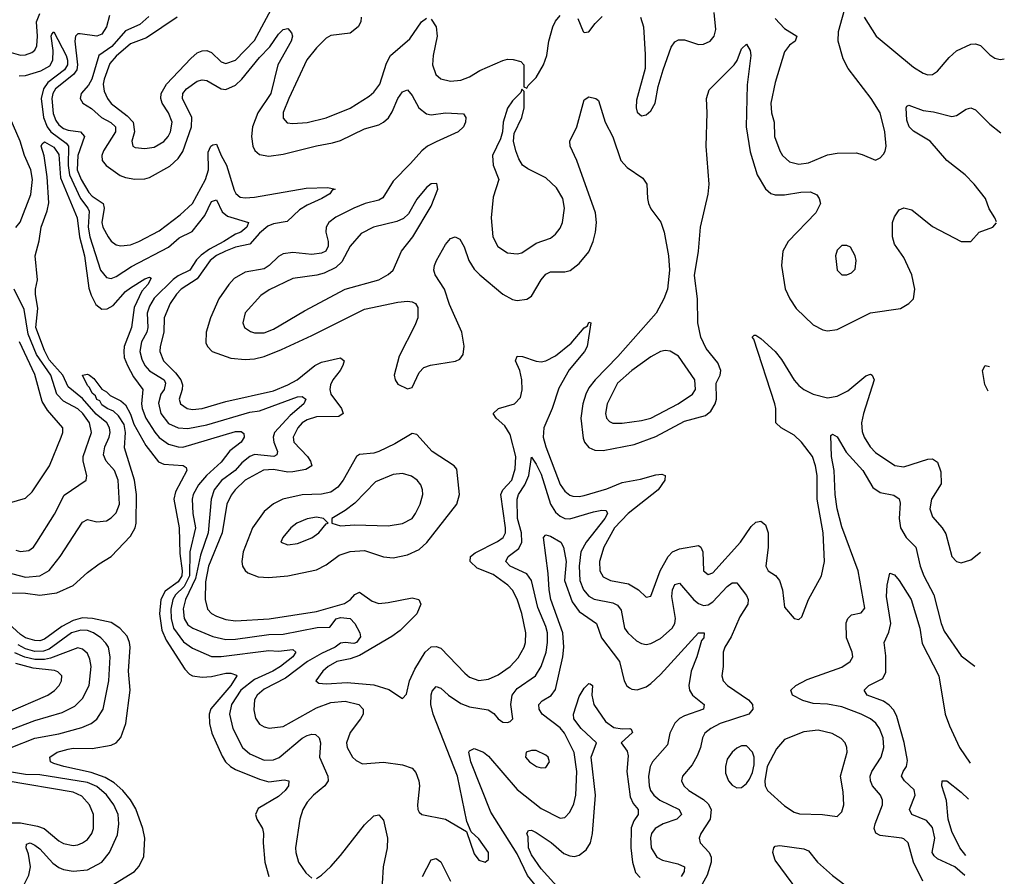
# Model space of a CAD drawing. Header units: inches. Extents: x 1843162 to 1959474, y 907081 to 1016326.
# Tile 665 of 684: x 1954466 to 1958590, y 992070 to 995660. Entities that reach past the tile are written whole.
import ezdxf

# ---------------------------------------------------------------- set-up
doc = ezdxf.new("R2010")
doc.units = ezdxf.units.IN
doc.header["$MEASUREMENT"] = 0
doc.layers.add('B9959', color=7, linetype='Continuous')

msp = doc.modelspace()

# ---------------------------------------------------------------- linework, layer by layer
at = {"layer": 'B9959', "color": 5}
for points, elevation in [([(1955126.5, 995670), (1954996.8, 995583.2), (1954930, 995557.8), (1954870, 995507), (1954844, 995476), (1954820.4, 995410), (1954816.5, 995390), (1954820.5, 995360.5), (1954834, 995330), (1954849.1, 995309.1), (1954916.4, 995256.4), (1954941.6, 995230), (1954947.2, 995190), (1954935.8, 995150), (1954939.5, 995130), (1954950, 995123.6), (1954990, 995119.3), (1955030, 995125.1), (1955070, 995149.4), (1955088.3, 995170), (1955097.7, 995190), (1955105.2, 995230), (1955090, 995269.7), (1955063.2, 995310), (1955057.3, 995330), (1955058.7, 995350), (1955081.8, 995390), (1955182.9, 995497.1), (1955210, 995520.1), (1955230, 995529.5), (1955250, 995530.8), (1955270, 995521.8), (1955310, 995482.7), (1955330, 995476.6), (1955370, 995489.5), (1955450, 995572.6), (1955550, 995760.8)], 540), ([(1957630, 995664.9), (1957670, 995623.2), (1957721.3, 995590), (1957713.7, 995570), (1957690, 995552.4), (1957670, 995525.1), (1957630, 995397), (1957612.6, 995310), (1957615.2, 995270), (1957626.2, 995230), (1957627.8, 995170), (1957649.4, 995110), (1957661.2, 995090), (1957690, 995064.7), (1957730, 995054.8), (1957770, 995060.2), (1957850, 995093), (1957890, 995100.9), (1957970, 995102), (1957995.4, 995095.4), (1958050, 995070.4), (1958070, 995080.5), (1958084.4, 995095.6), (1958091.8, 995108.2), (1958095.6, 995130), (1958089.8, 995190), (1958070, 995269.4), (1958032.3, 995330), (1957935.5, 995455.5), (1957915.1, 995495.1), (1957894.5, 995570), (1957896.3, 995610), (1957929.8, 995730)], 540), ([(1954430, 995522.4), (1954470, 995511.5), (1954490, 995512.5), (1954517.5, 995522.5), (1954530, 995531.8), (1954538.8, 995550), (1954541.4, 995590), (1954537, 995650), (1954550, 995685.8)], 480), ([(1954842.5, 995677.5), (1954829.8, 995630), (1954810, 995598.8), (1954790, 995591.2), (1954719, 995601), (1954710, 995599.7), (1954700.1, 995590), (1954697, 995570), (1954709.1, 995470), (1954705.9, 995450), (1954692.2, 995430), (1954616.2, 995370), (1954605.2, 995350), (1954601.1, 995330), (1954607, 995267), (1954617.6, 995237.6), (1954630, 995219.7), (1954650, 995203.3), (1954670, 995196.4), (1954720.9, 995190), (1954737.4, 995170), (1954710, 995090), (1954707.5, 995030), (1954723.2, 994990), (1954755.9, 994935.9), (1954770, 994920.5), (1954815.5, 994890), (1954819.6, 994870), (1954809.7, 994809.7), (1954814.7, 994790), (1954836.2, 994750), (1954850, 994731), (1954870, 994716.8), (1954890, 994712.2), (1954930, 994716.6), (1954965.1, 994730), (1955050, 994775.3), (1955138.4, 994841.6), (1955190, 994890.1), (1955245.2, 994990), (1955257.6, 995030), (1955255.5, 995104.5), (1955267.2, 995130), (1955275.4, 995135.4), (1955290, 995137.7), (1955309.6, 995090), (1955332.5, 995050), (1955364.7, 994944.7), (1955372, 994932), (1955390, 994916.6), (1955410, 994913), (1955450, 994915.6), (1955665.7, 994954.3), (1955756.4, 994956.4), (1955788, 994950), (1955774.8, 994945.2), (1955765.4, 994930), (1955731.3, 994910), (1955670, 994882.7), (1955637.6, 994862.4), (1955586.3, 994813.7), (1955530, 994804.5), (1955506.2, 994793.8), (1955470, 994764.6), (1955430, 994718.6), (1955370, 994706.4), (1955328.6, 994690), (1955290, 994671.7), (1955263.7, 994650), (1955210, 994573.6), (1955143.1, 994530), (1955123.1, 994510), (1955096.2, 994470), (1955071.4, 994410), (1955070.4, 994350), (1955054.1, 994290), (1955053.2, 994270), (1955069.2, 994230), (1955119.5, 994179.5), (1955141.2, 994150), (1955147.7, 994130), (1955147.2, 994110), (1955134.6, 994070), (1955140.2, 994050), (1955167.6, 994030), (1955190, 994025.6), (1955230, 994030.5), (1955330, 994059.5), (1955530, 994105.1), (1955590, 994129.1), (1955628.7, 994150), (1955702.9, 994210), (1955730, 994224.4), (1955810, 994242.6), (1955824.7, 994230), (1955819.8, 994210), (1955808.3, 994190), (1955777.5, 994150), (1955768, 994130), (1955765.1, 994110), (1955770.1, 994090), (1955813.6, 994030), (1955821.8, 994010), (1955803.4, 993996.6), (1955710, 993995.2), (1955670, 993983.6), (1955649.1, 993970), (1955630.6, 993950), (1955611.8, 993910), (1955615.1, 993890), (1955672.2, 993830), (1955684.7, 993810), (1955689.4, 993790), (1955664.6, 993775.4), (1955610, 993765.1), (1955590, 993764.4), (1955530, 993774.9), (1955487.9, 993772.1), (1955410, 993729.5), (1955369.2, 993690), (1955352.3, 993667.7), (1955334.3, 993630), (1955314.8, 993510), (1955256.8, 993370), (1955243.9, 993303.9), (1955242.6, 993230), (1955253.3, 993190), (1955270, 993171.2), (1955290, 993160.3), (1955330, 993146.5), (1955370, 993140.7), (1955510.8, 993149.2), (1955710, 993180.1), (1955827.1, 993212.9), (1955851.7, 993230), (1955870, 993251.8), (1955890, 993260.9), (1955942.9, 993222.9), (1955970, 993214.1), (1956010, 993217.1), (1956110, 993237), (1956137.8, 993230), (1956145.8, 993210), (1956129.4, 993170), (1956060, 993100), (1956025, 993075), (1955890, 992996.2), (1955850, 992980.9), (1955794.3, 992970), (1955758, 992950), (1955735.4, 992930), (1955707, 992890), (1955719.5, 992879.5), (1955750, 992876.6), (1955837.4, 992882.7), (1955950, 992873.2), (1956012.5, 992852.5), (1956070, 992815.5), (1956085.9, 992834.1), (1956099.6, 992890), (1956121.3, 992938.7), (1956165.2, 993010), (1956190, 993031.3), (1956210, 993033.8), (1956230, 993026.4), (1956330, 992920.9), (1956350, 992904.8), (1956390, 992890.8), (1956430, 992896.6), (1956470, 992915), (1956521, 992950), (1956554.3, 992985.7), (1956578.6, 993030), (1956584.5, 993050), (1956586.7, 993090), (1956570, 993171.5), (1956550, 993232), (1956530, 993268.8), (1956510.9, 993290.9), (1956450, 993334.5), (1956382, 993362), (1956353.2, 993390), (1956354.9, 993410), (1956373.6, 993426.4), (1956467.2, 993472.8), (1956491.5, 993490), (1956500.4, 993510), (1956500.7, 993530), (1956481.1, 993670), (1956490.4, 993690), (1956527.3, 993730), (1956542.1, 993777.9), (1956544.5, 993830), (1956521.1, 993921.1), (1956498, 993958), (1956462.4, 993990), (1956448.7, 994010), (1956471.3, 994030), (1956538.2, 994050), (1956564.1, 994075.9), (1956570.7, 994109.3), (1956569.1, 994150), (1956561.7, 994190), (1956543.2, 994230), (1956549.4, 994250), (1956571.8, 994248.2), (1956630, 994228.7), (1956650, 994225.7), (1956670.5, 994229.5), (1956710, 994251.1), (1956776.1, 994303.9), (1956830, 994368.4), (1956843.8, 994376.2), (1956850, 994392.7), (1956858.8, 994390), (1956843.7, 994290), (1956832.1, 994270), (1956767.6, 994192.4), (1956724.6, 994115.4), (1956696.7, 994030), (1956661.2, 993950), (1956658.8, 993910), (1956669.7, 993870), (1956730, 993711.8), (1956750, 993684.1), (1956770, 993667.9), (1956783.5, 993663.5), (1956810, 993661.8), (1956830, 993665.9), (1956926.1, 993693.9), (1956990, 993720.8), (1957065.9, 993734.1), (1957130, 993753.1), (1957155.9, 993755.9), (1957170.1, 993750.1), (1957168.3, 993730), (1957140.7, 993690), (1957014.3, 993590), (1956958.2, 993530), (1956912.2, 993450), (1956894.7, 993390), (1956895.8, 993350), (1956910, 993325), (1956940.4, 993310), (1957016.2, 993296.2), (1957058.4, 993270), (1957090, 993240.3), (1957110, 993243.8), (1957148.2, 993350), (1957181.8, 993410), (1957200.5, 993430), (1957230, 993443), (1957310, 993456.3), (1957318.5, 993450), (1957327.8, 993430), (1957330.3, 993350), (1957350, 993335.5), (1957370, 993341.7), (1957484.9, 993470), (1957530, 993535.6), (1957550, 993554.2), (1957570, 993558), (1957590, 993543.7), (1957600.8, 993510), (1957601.3, 993450), (1957591.8, 993370), (1957601.8, 993350), (1957631.4, 993331.4), (1957648.4, 993310), (1957661.2, 993270), (1957670, 993198), (1957710, 993151), (1957730, 993146), (1957742, 993158), (1957769.6, 993230), (1957825.1, 993330), (1957836.5, 993390), (1957831.4, 993510), (1957806.9, 993650), (1957806, 993750), (1957799.9, 993790), (1957786.4, 993830), (1957740.7, 993890), (1957710, 993919.4), (1957656.1, 993950), (1957633.7, 993970), (1957633.8, 994030), (1957629.1, 994050), (1957540.8, 994320.8), (1957534.5, 994330), (1957542.2, 994337.7), (1957550, 994337.3), (1957570, 994323.8), (1957630, 994268.8), (1957656.3, 994236.3), (1957709.8, 994149.8), (1957730, 994126.3), (1957750, 994109.5), (1957790, 994091.1), (1957850, 994075.4), (1957890, 994081.5), (1957935, 994105), (1958010, 994166.7), (1958030, 994173.8), (1958036.4, 994170), (1958044.7, 994150), (1958000.8, 994010), (1957992.6, 993970), (1957994.8, 993934.8), (1958003.3, 993910), (1958028.3, 993870), (1958050, 993846.7), (1958131.6, 993791.6), (1958170, 993786.2), (1958270, 993818.5), (1958290, 993818.9), (1958310, 993805.7), (1958324.5, 993764.5), (1958325, 993715), (1958285.7, 993650), (1958278, 993610), (1958290, 993577), (1958330.2, 993530), (1958345.4, 993505.4), (1958370, 993410.6), (1958390, 993389), (1958410, 993384), (1958450, 993396.5), (1958489.9, 993428.1)], 480), ([(1955006.8, 995673.2), (1954970, 995639.8), (1954910, 995613.3), (1954852.2, 995547.8), (1954797.7, 995510), (1954768, 995410), (1954754.3, 995385.7), (1954723.5, 995350), (1954719.4, 995330), (1954731.4, 995310), (1954766.9, 995286.9), (1954808.7, 995250), (1954848.4, 995228.4), (1954866.9, 995210), (1954866.9, 995190), (1954817.2, 995110), (1954810.8, 995090), (1954811.5, 995070), (1954828.5, 995048.5), (1954887.2, 995007.2), (1954910, 994998.2), (1954948.5, 994991.5), (1954990, 994992.5), (1955010, 994998.2), (1955094.7, 995045.3), (1955130, 995078.1), (1955150, 995107.2), (1955186.4, 995210), (1955187.6, 995250), (1955147.8, 995330), (1955149.4, 995350), (1955165.2, 995370), (1955210, 995401.9), (1955230, 995407.3), (1955250, 995404.6), (1955310, 995369.2), (1955330, 995367.7), (1955370, 995385.7), (1955396.8, 995410), (1955470, 995501.2), (1955514.3, 995545.7), (1955550, 995598.9), (1955570, 995618.6), (1955590, 995622.8), (1955604.8, 995604.8), (1955608.3, 995590), (1955603.7, 995570), (1955547.8, 995470), (1955518.2, 995350), (1955464.2, 995270), (1955441.1, 995210), (1955436.8, 995170), (1955442.3, 995130), (1955451.4, 995111.4), (1955470, 995095), (1955510, 995088), (1955570, 995096.1), (1955710, 995131), (1955776.9, 995143.1), (1955810, 995153.3), (1955910, 995202.5), (1955970, 995219.3), (1955990.3, 995229.7), (1956011.3, 995248.7), (1956026.7, 995273.3), (1956050, 995329.2), (1956070, 995357.1), (1956090, 995366.2), (1956110, 995342.3), (1956137.5, 995290), (1956170, 995264.6), (1956190, 995261.4), (1956250, 995269.6), (1956325.4, 995265.4), (1956334.7, 995250), (1956333.6, 995230), (1956324.6, 995210), (1956302.2, 995190), (1956210, 995148.5), (1956174.8, 995130), (1956150, 995110.3), (1956103.6, 995056.4), (1956030, 994983), (1955987.1, 994912.9), (1955970, 994903.2), (1955913.6, 994890), (1955866.4, 994870), (1955790, 994832.4), (1955761.6, 994810), (1955750.1, 994789.9), (1955748.8, 994770), (1955758.7, 994730), (1955758.8, 994710), (1955748.1, 994690), (1955730, 994681.2), (1955690, 994675.1), (1955610, 994683.9), (1955570, 994678.7), (1955550, 994667.8), (1955510.9, 994629.1), (1955490, 994615.9), (1955410, 994601.5), (1955364.9, 994575.1), (1955341.9, 994550), (1955300.4, 994490), (1955265.8, 994410), (1955247.9, 994350), (1955246.2, 994306.2), (1955252.6, 994290), (1955272.9, 994270), (1955350, 994241), (1955410, 994236.3), (1955450, 994239.1), (1955490, 994248.2), (1955562.6, 994277.4), (1955690, 994336), (1955910, 994447.2), (1956050, 994476.2), (1956090, 994480.3), (1956110, 994477.6), (1956123.6, 994470), (1956133.3, 994453.3), (1956133.3, 994410), (1956121.9, 994378.1), (1956055.4, 994250), (1956034.6, 994170), (1956038.7, 994150), (1956050, 994133), (1956090, 994113), (1956110, 994118.8), (1956138.8, 994181.2), (1956158.4, 994201.6), (1956187.4, 994212.6), (1956291.8, 994228.2), (1956310, 994236.9), (1956323.3, 994256.7), (1956328.2, 994291.8), (1956318.1, 994350), (1956266.4, 994466.4), (1956245.4, 994530), (1956206.3, 994590), (1956200.6, 994610), (1956203.2, 994630), (1956212.5, 994650), (1956250, 994718), (1956270, 994742.4), (1956290, 994750.3), (1956310, 994740.3), (1956327.4, 994707.4), (1956346.9, 994650), (1956370, 994614.2), (1956392.9, 994590), (1956490, 994510.2), (1956530, 994486.7), (1956550, 994483.5), (1956590, 994488), (1956610, 994501.5), (1956649.9, 994570.1), (1956670, 994593.7), (1956690, 994602.6), (1956750, 994602.8), (1956771.4, 994608.6), (1956810, 994638), (1956850, 994687.3), (1956868.3, 994730), (1956878.2, 994770), (1956882.3, 994810), (1956878, 994850), (1956799.9, 995070), (1956771.4, 995130), (1956770.7, 995150), (1956799.8, 995210), (1956830, 995324), (1956850, 995335.8), (1956878.8, 995330), (1956890, 995320.7), (1956918.5, 995230), (1956950, 995168.9), (1956984.3, 995070), (1957010, 995040.6), (1957076.1, 994996.1), (1957093.2, 994970), (1957095.2, 994910), (1957100.2, 994890), (1957110, 994867.4), (1957151.6, 994811.6), (1957165.2, 994770), (1957184.2, 994670), (1957187.3, 994610), (1957179.7, 994530), (1957164.7, 994490), (1957132.1, 994430), (1956971.7, 994248.3), (1956876.3, 994150), (1956850, 994116.5), (1956837.4, 994090), (1956825.5, 994050), (1956817, 993990), (1956825.7, 993905.7), (1956831.5, 993890), (1956850, 993867.2), (1956875.7, 993855.7), (1956910, 993854.9), (1957040.1, 993879.9), (1957130, 993913), (1957250, 993976.8), (1957338.3, 994001.8), (1957361.1, 994018.9), (1957379.1, 994050), (1957384.1, 994070), (1957383.4, 994136.6), (1957400.5, 994170), (1957402.6, 994190), (1957390, 994222.4), (1957341.4, 994281.4), (1957318.5, 994330), (1957306.8, 994390), (1957305.4, 994490), (1957292.8, 994587.2), (1957308.9, 994690), (1957317.5, 994790), (1957350, 994928), (1957354.6, 994970), (1957341.2, 995130), (1957346.2, 995270), (1957343.4, 995330), (1957354.4, 995365.6), (1957458.2, 995470), (1957471.1, 995488.9), (1957490, 995537), (1957510, 995557.3), (1957525.7, 995530), (1957528, 995510), (1957513.3, 995386.8), (1957509.5, 995210), (1957526.1, 995106.1), (1957555.4, 995010), (1957590, 994950.2), (1957611.7, 994931.7), (1957630, 994926), (1957670, 994925.5), (1957737.3, 994937.3), (1957778.1, 994938.1), (1957805.1, 994925.1), (1957815.3, 994910), (1957820.2, 994890), (1957800.5, 994850), (1957685.1, 994730), (1957663, 994690), (1957657.5, 994630), (1957672.4, 994532.4), (1957691.7, 994490), (1957718.5, 994450), (1957790, 994381.1), (1957830, 994359.7), (1957850, 994356), (1957890, 994360.9), (1958030, 994431.8), (1958155.1, 994450), (1958189.6, 994470), (1958209.6, 994490), (1958215.8, 994530), (1958202.7, 994590), (1958170, 994663.1), (1958130, 994718.9), (1958121.2, 994750), (1958122.5, 994810), (1958130, 994833.7), (1958150, 994863.2), (1958170, 994871.1), (1958202.3, 994862.3), (1958290, 994793), (1958410, 994730.4), (1958450, 994730.7), (1958484.5, 994770), (1958542.7, 994790), (1958556.9, 994808.5)], 520), ([(1955897, 995670), (1955895.3, 995650), (1955883.9, 995630), (1955850, 995602.8), (1955770, 995592.7), (1955750, 995582.7), (1955710, 995542), (1955669, 995491), (1955593.4, 995330), (1955570.3, 995270.3), (1955570, 995247.3), (1955587, 995227), (1955610, 995224.3), (1955670, 995229.5), (1955750, 995248.3), (1955850, 995289.5), (1955930, 995338.6), (1955950, 995356.2), (1955974, 995390), (1956003.2, 995476.8), (1956019.5, 995510), (1956100.3, 995579.7), (1956149, 995651), (1956170, 995665.4)], 540), ([(1956190, 995661.8), (1956210.8, 995630), (1956214.8, 995590), (1956198.3, 995510), (1956195.9, 995470), (1956209.2, 995430), (1956230, 995411.4), (1956270, 995402.3), (1956313.3, 995406.7), (1956350, 995419.8), (1956393.2, 995446.8), (1956490, 995488), (1956510, 995493.7), (1956533, 995493), (1956564.9, 995484.9), (1956578, 995470), (1956578, 995378), (1956590, 995372), (1956596, 995384), (1956630, 995417.3), (1956660.4, 995470), (1956674.4, 995510), (1956682.9, 995570), (1956698.9, 995630), (1956710, 995653.4), (1956730, 995676.9)], 540), ([(1956804.4, 995664.4), (1956826.4, 995610), (1956830, 995606), (1956850, 995608.2), (1956875.9, 995644.1), (1956906.4, 995673.6)], 540), ([(1957066, 995670), (1957078.5, 995630), (1957086.4, 995513.6), (1957085.4, 995454.6), (1957050, 995322), (1957047.6, 995290), (1957052.7, 995272.7), (1957070, 995257.3), (1957090, 995260.7), (1957110, 995277.3), (1957127.3, 995310), (1957140.8, 995379.2), (1957160.9, 995450), (1957195.3, 995544.7), (1957210, 995566.8), (1957225.4, 995574.6), (1957250, 995575.8), (1957310, 995555), (1957330, 995556.5), (1957358.3, 995570), (1957375.5, 995590), (1957381.8, 995618.2), (1957375, 995690)], 540), ([(1958002.8, 995670), (1958053.8, 995590), (1958210, 995461.1), (1958250, 995435.2), (1958270, 995428.2), (1958290, 995430.3), (1958310, 995443.6), (1958358.8, 995501.2), (1958390, 995529.1), (1958450, 995556.5), (1958470, 995558.3), (1958490, 995552), (1958530, 995512.2), (1958550, 995498.4), (1958572.4, 995492.4), (1958590.1, 995494.9)], 540), ([(1954464.6, 995424.6), (1954490, 995425.4), (1954554.9, 995445.1), (1954593.2, 995466.8), (1954605.1, 995490), (1954605.9, 995530), (1954598.2, 995590), (1954600.5, 995599.5), (1954610, 995608.7), (1954660.3, 995510), (1954667.1, 995490), (1954665.9, 995470), (1954653.5, 995450), (1954583.9, 995396.1), (1954565.4, 995370), (1954556.6, 995330), (1954565.6, 995250), (1954580.7, 995210), (1954596.8, 995190), (1954661.6, 995141.6), (1954670.3, 995130.3), (1954669.2, 995049.2), (1954674.3, 995010), (1954720.7, 994910), (1954752.1, 994870), (1954757, 994857), (1954753.4, 994790), (1954760.4, 994750), (1954805.1, 994610), (1954830, 994579.7), (1954850, 994575.3), (1954870, 994583.1), (1954934.7, 994625.3), (1955090, 994705.8), (1955134.1, 994745.9), (1955188.1, 994771.9), (1955241.5, 994838.5), (1955270, 994897.7), (1955290, 994904.2), (1955314.2, 994854.2), (1955336.9, 994836.9), (1955424.9, 994810), (1955418.2, 994790), (1955393, 994770), (1955370, 994761.3), (1955321.9, 994730), (1955261.3, 994698.7), (1955226.5, 994673.5), (1955207.3, 994652.7), (1955179.5, 994610), (1955130, 994586.4), (1955108.9, 994571.1), (1955030, 994493.1), (1955010, 994459.1), (1954999.7, 994430), (1955002.4, 994370), (1954999, 994350), (1954976.5, 994310), (1954970.1, 994270), (1954977.8, 994237.8), (1954990.6, 994210), (1955010, 994188.5), (1955071.4, 994150), (1955076.3, 994136.3), (1955071.9, 994110), (1955058, 994090), (1955047, 994053), (1955057, 994010), (1955090, 993967.6), (1955129.4, 993949.4), (1955170, 993947), (1955250, 993962.3), (1955430, 994015.2), (1955470, 994020.7), (1955630, 994079.4), (1955650, 994081), (1955664.7, 994070), (1955655.9, 994050), (1955599.2, 994000.8), (1955534.1, 993930), (1955527.3, 993910), (1955530.1, 993890), (1955546.6, 993850), (1955543.6, 993836.4), (1955531, 993829), (1955450, 993837.5), (1955430, 993829.9), (1955397.3, 993802.7), (1955369.1, 993770), (1955311.3, 993728.7), (1955280.9, 993690), (1955267.9, 993650), (1955255.4, 993510), (1955223.8, 993416.2), (1955202.4, 993317.6), (1955161.1, 993230), (1955151.3, 993191.3), (1955154.8, 993150), (1955170, 993124.2), (1955191.7, 993110), (1955274.9, 993074.9), (1955330, 993062.9), (1955370, 993063.4), (1955510, 993084.1), (1955570, 993085.2), (1955712.9, 993112.9), (1955765.8, 993114.2), (1955791.3, 993148.7), (1955810, 993155.1), (1955850.1, 993150.1), (1955869.3, 993130), (1955891, 993090), (1955893.3, 993073.3), (1955877.5, 993050), (1955866, 993046), (1955830, 993049.9), (1955810, 993047.3), (1955787.4, 993030), (1955730, 993003.9), (1955671.1, 992970), (1955578.9, 992901.1), (1955490, 992854.9), (1955460.4, 992830), (1955449.6, 992810), (1955447.5, 992767.5), (1955453.5, 992733.5), (1955470, 992708.3), (1955490, 992696.5), (1955511.6, 992691.6), (1955570, 992697.9), (1955710, 992776), (1955770, 992799), (1955830, 992804), (1955886.5, 992790), (1955904.2, 992770), (1955904.3, 992750), (1955893.9, 992730), (1955850, 992673.3), (1955835.5, 992630), (1955837.5, 992610), (1955860.3, 992570), (1955875, 992555), (1955902.2, 992542.2), (1955990, 992548), (1956070, 992537.1), (1956110, 992522.8), (1956125.1, 992505.1), (1956138.5, 992470), (1956140.9, 992450), (1956133, 992370), (1956134.3, 992350), (1956139.6, 992339.6), (1956150, 992329.1), (1956250.2, 992310.2), (1956337.5, 992257.5), (1956370, 992164.9), (1956390, 992138.4), (1956415.3, 992130), (1956430, 992141), (1956429.6, 992170), (1956390, 992227), (1956357, 992257), (1956339.7, 992299.7), (1956299.9, 992490), (1956198.7, 992750), (1956188.8, 992790), (1956189, 992831), (1956193.8, 992846.2), (1956210, 992865.7), (1956230, 992858.3), (1956261.8, 992830), (1956314.2, 992794.2), (1956350, 992780.1), (1956428, 992768), (1956452.1, 992752.1), (1956470, 992730.3), (1956490, 992716.4), (1956510, 992715.5), (1956520.9, 992719.1), (1956531.6, 992730), (1956522.9, 992790), (1956528.6, 992830), (1956550, 992856.6), (1956626.4, 992910), (1956650.3, 992949.7), (1956671.1, 993010), (1956677, 993050), (1956676.6, 993090), (1956670, 993116.5), (1956636, 993196), (1956610.3, 993310), (1956590, 993338.2), (1956521.2, 993370), (1956502.6, 993390), (1956512.3, 993410), (1956556.2, 993443.8), (1956569.2, 993470), (1956568.3, 993510), (1956551.2, 993570), (1956549.3, 993650), (1956555.8, 993670), (1956581.6, 993710), (1956599, 993750), (1956610, 993826), (1956630, 993797), (1956650, 993755.8), (1956689.2, 993629.2), (1956710, 993596.3), (1956730, 993578.8), (1956750, 993569.6), (1956770, 993568.1), (1956870, 993598.2), (1956904.3, 993604.3), (1956922.8, 993602.8), (1956928.2, 993590), (1956916.5, 993570), (1956839.2, 993470), (1956817.1, 993430), (1956809.2, 993369.2), (1956812.2, 993310), (1956827.3, 993270), (1956850, 993244.6), (1956872.1, 993232.1), (1956950, 993216.3), (1956970, 993207), (1956985.3, 993185.3), (1956999.2, 993110), (1957013.5, 993090), (1957050, 993056.8), (1957070, 993045.8), (1957090, 993042), (1957110, 993045.8), (1957150, 993067.4), (1957198.5, 993110), (1957209.9, 993130), (1957212.7, 993150), (1957197.2, 993242.8), (1957200.9, 993270), (1957210, 993293.4), (1957230, 993298.6), (1957289.2, 993229.2), (1957310, 993213.4), (1957330, 993205.4), (1957350, 993207.5), (1957370, 993220.4), (1957430, 993284.8), (1957450, 993300.2), (1957470, 993300.3), (1957474.6, 993294.6), (1957510, 993246.4), (1957517.5, 993230), (1957515.5, 993210), (1957482.1, 993157.9), (1957446.4, 993073.6), (1957419.4, 993030), (1957413.1, 993010), (1957412.4, 992950), (1957406.7, 992910), (1957413.2, 992890), (1957431.3, 992870), (1957518.6, 992810), (1957535.2, 992790), (1957537.2, 992770), (1957520.3, 992750), (1957400.2, 992710), (1957361.2, 992690), (1957336.2, 992670), (1957325.6, 992650), (1957318.2, 992610), (1957304.3, 992575.7), (1957282.4, 992537.6), (1957242.8, 992490), (1957238.8, 992470), (1957248.4, 992450), (1957269.3, 992430), (1957330, 992392.1), (1957350, 992374.3), (1957362.8, 992350), (1957358.2, 992310), (1957319.7, 992250), (1957312.2, 992230), (1957316.5, 992210), (1957353.8, 992170), (1957362.1, 992150), (1957362.6, 992130), (1957345.1, 992074.9), (1957298.2, 991990)], 460), ([(1958557.1, 994812.7), (1958551, 994830), (1958527.4, 994867.4), (1958511.3, 994910), (1958464.5, 994970), (1958426.7, 995010), (1958349.2, 995069.2), (1958280.2, 995150), (1958210, 995192.9), (1958191.5, 995210), (1958181.8, 995238.2), (1958179.2, 995290), (1958182.5, 995297.5), (1958190, 995301.5), (1958250, 995278.7), (1958293.6, 995273.6), (1958370, 995254.6), (1958390, 995258.4), (1958430, 995285.2), (1958450, 995290.3), (1958470, 995282), (1958530, 995222.4), (1958575.2, 995186)], 520), ([(1954450, 994789.5), (1954468.1, 994811.9), (1954512.6, 994927.4), (1954519.4, 994990), (1954512.9, 995030), (1954486.1, 995090), (1954468.5, 995150), (1954426.9, 995246.9)], 460), ([(1954390.4, 993350.4), (1954490, 993323.8), (1954550, 993329.6), (1954590, 993352.3), (1954635.2, 993410), (1954730, 993554), (1954750, 993565.4), (1954790, 993555), (1954830, 993560.1), (1954850, 993572.6), (1954870, 993593.2), (1954884.3, 993630), (1954878.5, 993730), (1954863.1, 993770), (1954828.5, 993810), (1954817, 993837), (1954822.6, 993870), (1954840.5, 993910), (1954844.8, 993930), (1954842.2, 993950), (1954831.3, 993970), (1954786.8, 994006.9), (1954730, 994071.8), (1954670, 994121.7), (1954646.7, 994170), (1954590, 994234.2), (1954570, 994273.7), (1954533.7, 994370), (1954542.2, 994450), (1954533.2, 994510), (1954532.4, 994530), (1954540.4, 994570), (1954530.8, 994670), (1954547.6, 994732.4), (1954556.9, 994790), (1954581.4, 994858.6), (1954587.7, 994892.3), (1954581.1, 995001.1), (1954568.9, 995088.9), (1954556.8, 995130), (1954560.2, 995139.8), (1954570, 995147.6), (1954610, 995125), (1954630, 995094.3), (1954637.1, 994997.1), (1954706.7, 994830), (1954716.7, 994750), (1954738, 994670), (1954755.3, 994535.3), (1954765.1, 994505.1), (1954785.8, 994465.8), (1954810, 994447.1), (1954832.6, 994447.4), (1954857.6, 994462.4), (1954910, 994520.4), (1954930, 994535.7), (1954990, 994574.4), (1955010, 994581.1), (1955017, 994577), (1955003, 994550), (1954977.9, 994522.1), (1954946.4, 994453.6), (1954935.2, 994370), (1954904.5, 994290), (1954901.9, 994270), (1954904.5, 994244.5), (1954917.4, 994210), (1954943.2, 994163.2), (1954982.3, 994110), (1954975.9, 994050), (1954979.6, 994030), (1954994.6, 993990), (1955031.9, 993931.9), (1955050, 993908.3), (1955090, 993880.7), (1955129.4, 993869.4), (1955148.9, 993868.9), (1955370, 993933.6), (1955394.3, 993934.3), (1955405.4, 993925.5), (1955406.5, 993910), (1955393.7, 993890), (1955346.3, 993853.7), (1955310, 993805.1), (1955249, 993750), (1955215.8, 993710), (1955192.9, 993670), (1955189.3, 993650), (1955192.1, 993590), (1955202.2, 993530), (1955178.5, 993430), (1955177.4, 993330), (1955155.2, 993284.8), (1955118.6, 993250), (1955107.7, 993230), (1955099.5, 993190), (1955100.7, 993150), (1955111.1, 993110), (1955152.5, 993052.5), (1955190, 993026.7), (1955270, 992991.4), (1955310, 992990.8), (1955510, 993016.5), (1955550, 993013.5), (1955610, 993020.5), (1955623.5, 993010), (1955610.6, 992990), (1955558.8, 992950), (1955526.2, 992930), (1955450, 992894.5), (1955392.4, 992850), (1955354.1, 992790), (1955344.6, 992750), (1955358.9, 992690), (1955399.8, 992610), (1955430, 992583.4), (1955490, 992557.4), (1955530, 992558.5), (1955552.4, 992567.6), (1955650, 992649.2), (1955670, 992661), (1955690, 992666.6), (1955704.6, 992664.6), (1955720.4, 992650), (1955725.5, 992630), (1955722.4, 992570), (1955757, 992490), (1955757.8, 992470), (1955744.7, 992450), (1955696.2, 992410), (1955670, 992381.7), (1955652.7, 992350), (1955639, 992310), (1955620.9, 992190), (1955622.2, 992170), (1955634.7, 992130), (1955665.3, 992085.3), (1955690, 992062)], 440), ([(1954450, 993436.8), (1954470, 993431.3), (1954504, 993436), (1954523.5, 993450), (1954538.5, 993470), (1954612.7, 993587.3), (1954652.7, 993667.3), (1954745.1, 993730), (1954747.2, 993750), (1954732.8, 993810), (1954732.1, 993830), (1954767.7, 993930), (1954759, 993970), (1954730.6, 994010), (1954710, 994029.5), (1954650, 994061), (1954622.4, 994090), (1954597, 994170), (1954536.1, 994256.1), (1954502.1, 994342.1), (1954484.8, 994444.8), (1954443.2, 994530)], 460), ([(1954424.3, 993635.7), (1954490, 993654.2), (1954519, 993681), (1954591.3, 993790), (1954639.8, 993910), (1954646.6, 993930), (1954646.4, 993950), (1954583.4, 994023.4), (1954560.5, 994060.5), (1954530, 994172.8), (1954466.1, 994310)], 480), ([(1958522.7, 994103.4), (1958509.1, 994130.9), (1958498.5, 994190), (1958509.7, 994210.2), (1958527.7, 994206.5)], 480), ([(1954410, 993258), (1954490, 993256.8), (1954550, 993247.9), (1954621.8, 993258.2), (1954690.8, 993289.3), (1954750, 993343.5), (1954799.7, 993380.3), (1954850, 993410.2), (1954930, 993495.4), (1954949.3, 993530), (1954954.5, 993550), (1954956, 993670), (1954947.1, 993730), (1954905.3, 993865.3), (1954909.3, 993930), (1954903.6, 993963.6), (1954880.2, 994000.2), (1954859.1, 994019.1), (1954832.8, 994030), (1954810, 994046.1), (1954802, 994062), (1954790, 994068.4), (1954784.1, 994084.1), (1954770, 994094.3), (1954758.8, 994118.8), (1954750, 994126.4), (1954730, 994170.7), (1954750, 994174.4), (1954758.8, 994170), (1954776.7, 994156.7), (1954810, 994111), (1954830, 994101), (1954845.1, 994085.1), (1954890, 994062.7), (1954910, 994045.4), (1954930, 994007.2), (1954944.3, 993964.3), (1954995, 993875), (1955047.4, 993807.4), (1955070, 993797), (1955151.2, 993791.2), (1955163.9, 993783.9), (1955166, 993770), (1955118.6, 993681.4), (1955111.9, 993650), (1955134.5, 993530), (1955136.8, 993423.2), (1955147.2, 993350), (1955145.1, 993330), (1955130, 993304.3), (1955075.4, 993264.6), (1955057, 993230), (1955051.7, 993170), (1955062.1, 993102.1), (1955079.7, 993059.7), (1955157.6, 992937.6), (1955177.2, 992917.2), (1955190, 992909.7), (1955230, 992904.3), (1955270, 992907.2), (1955330, 992921), (1955350, 992921.5), (1955373.8, 992913.8), (1955375.3, 992910), (1955350.7, 992870), (1955267.5, 992772.5), (1955259.7, 992750), (1955261.5, 992710), (1955271, 992670), (1955313.7, 992573.7), (1955328.4, 992550), (1955349.8, 992529.8), (1955370, 992518), (1955470, 992477.5), (1955510, 992466.7), (1955574, 992474), (1955593.1, 992470), (1955591.7, 992450), (1955578.3, 992430), (1955550, 992404.5), (1955465.6, 992354.4), (1955454.5, 992330), (1955460.2, 992310), (1955483, 992270), (1955488, 992250), (1955486.4, 992210), (1955492.6, 992130), (1955509.5, 992070)], 420), ([(1958248.6, 992050), (1958209.9, 992129.9), (1958187.8, 992210), (1958170, 992227), (1958160.9, 992230), (1958070, 992242), (1958051.8, 992251.8), (1958045, 992270), (1958048.8, 992290), (1958080.6, 992370), (1958080.6, 992390), (1958071.5, 992410), (1958038, 992450), (1958029.4, 992470), (1958029, 992490), (1958034.9, 992510), (1958073.9, 992570), (1958084.9, 992610), (1958083.4, 992650), (1958067, 992690), (1958051.5, 992711.5), (1958030, 992729.9), (1957991, 992750), (1957910, 992779.9), (1957850, 992791.8), (1957790, 992794.9), (1957746.7, 992806.7), (1957703.5, 992830), (1957696.4, 992850), (1957716.3, 992870), (1957764.7, 992895.3), (1957910, 992946.5), (1957945.1, 992970), (1957955.6, 992990), (1957952.8, 993010), (1957929.2, 993070), (1957927.6, 993132.4), (1957934.2, 993150), (1957950, 993165.8), (1957990, 993174.3), (1958006.3, 993193.7), (1957978.3, 993350), (1957910, 993535.3), (1957889.6, 993610), (1957881.8, 993670), (1957877.9, 993770), (1957866.3, 993830), (1957863.3, 993916.7), (1957870, 993923), (1957890, 993911.8), (1957927.6, 993847.6), (1957997.2, 993770), (1958039.9, 993699.9), (1958070, 993679), (1958127.7, 993667.7), (1958150, 993652.4), (1958153.4, 993633.4), (1958149.5, 993570), (1958155.8, 993530), (1958179, 993490), (1958220.2, 993450), (1958237.9, 993370), (1958252.8, 993330), (1958294.4, 993250), (1958325.4, 993130), (1958338, 993098), (1958410, 992994), (1958466.8, 992951.4)], 460), ([(1956660.9, 991990), (1956593.8, 992073.8), (1956550, 992165.2), (1956439.5, 992339.5), (1956356.3, 992550), (1956347, 992590), (1956350, 992596.5), (1956370, 992605.6), (1956409.2, 992590), (1956430, 992574.4), (1956550, 992434), (1956650, 992353.9), (1956730, 992313.7), (1956750, 992316.9), (1956770, 992338.9), (1956786.6, 992373.4), (1956795.2, 992410), (1956800.4, 992510), (1956788.5, 992588.5), (1956748.3, 992670), (1956730, 992692.3), (1956654.9, 992750), (1956642.7, 992770), (1956640.8, 992790), (1956654.4, 992805.6), (1956692.2, 992827.8), (1956710, 992852.4), (1956741.6, 992990), (1956745.2, 993030), (1956741, 993090), (1956690.4, 993230), (1956683.3, 993270), (1956679.3, 993339.3), (1956660.5, 993490), (1956670, 993501.3), (1956690, 993495), (1956732.8, 993470), (1956744.5, 993450), (1956754.4, 993390), (1956748.8, 993310), (1956780.4, 993220.4), (1956810, 993179.9), (1956881.5, 993130), (1956903.6, 993070), (1956977.8, 992970), (1956997.8, 992890), (1957008.6, 992868.6), (1957020.1, 992860.1), (1957030, 992854.2), (1957052.2, 992852.2), (1957090, 992864.8), (1957110, 992878.2), (1957150, 992916.1), (1957309.3, 993090.7), (1957332.6, 993090), (1957331.5, 993070), (1957321.8, 993058.2), (1957302.7, 992990), (1957278.1, 992930), (1957269.1, 992870), (1957272.1, 992850), (1957284.2, 992830), (1957333.6, 992790), (1957330.3, 992770), (1957250, 992743.4), (1957229.1, 992730.9), (1957210, 992712), (1957189, 992670), (1957179.3, 992620.7), (1957117, 992550), (1957106.4, 992530), (1957100.1, 992490), (1957102.6, 992450), (1957108.5, 992430), (1957121.7, 992410), (1957147.8, 992390), (1957228.4, 992350), (1957238.6, 992330), (1957218, 992310), (1957161.6, 992290), (1957127.8, 992270), (1957113.1, 992250), (1957108.2, 992231.8), (1957111.4, 992190), (1957134.2, 992150), (1957157.9, 992137.9), (1957222.5, 992122.4), (1957250.2, 992110), (1957249.5, 992090), (1957236.9, 992070)], 440), ([(1958424.3, 992073.8), (1958383.2, 992110), (1958310, 992143.6), (1958295.7, 992155.7), (1958288.5, 992170), (1958299.1, 992230), (1958290, 992274.5), (1958263.7, 992303.7), (1958202.4, 992330), (1958192.8, 992350), (1958217.3, 992410), (1958212.3, 992432.3), (1958172.2, 992470), (1958160.2, 992490), (1958165.9, 992510), (1958179.9, 992530), (1958184.9, 992555.1), (1958171.4, 992631.4), (1958140.5, 992740.5), (1958126.9, 992766.9), (1958108.1, 992788.1), (1958084, 992804), (1958015.4, 992830), (1958003.1, 992850), (1958022.8, 992870), (1958081.2, 992898.8), (1958094.2, 992925.8), (1958093.8, 992993.8), (1958087.5, 993050), (1958106.7, 993093.3), (1958114.8, 993130), (1958097.2, 993242.8), (1958099.4, 993290), (1958110, 993340.7), (1958130, 993333.1), (1958150, 993310.2), (1958200.5, 993230), (1958236, 993110), (1958246.3, 993046.3), (1958316.1, 992910), (1958343, 992750), (1958360.3, 992700.3), (1958402.1, 992610), (1958447.1, 992544.5)], 440), ([(1954850, 992031.1), (1954947.6, 992090), (1954966.9, 992113.1), (1954986, 992154), (1954990.4, 992230), (1954981.9, 992270), (1954952.7, 992352.7), (1954930.5, 992390.5), (1954898.8, 992430), (1954862.3, 992462.3), (1954824.6, 992484.6), (1954765.6, 992505.6), (1954651.2, 992530), (1954610, 992543), (1954595.1, 992550), (1954592.2, 992570), (1954623.5, 992590), (1954670, 992603.6), (1954690, 992607.2), (1954770, 992606.4), (1954850, 992620.4), (1954869.9, 992630.1), (1954890, 992651.4), (1954910.4, 992710), (1954929.4, 992850), (1954921.9, 992930), (1954929.6, 993030), (1954926.9, 993050), (1954916, 993076), (1954885.2, 993110), (1954850, 993134.3), (1954771.1, 993151.1), (1954730, 993153.6), (1954690, 993141.9), (1954643, 993117), (1954570, 993063.6), (1954550, 993056.7), (1954530, 993057.9), (1954490.7, 993070), (1954470, 993083.9), (1954403.8, 993143.8)], 420), ([(1954430, 992609.6), (1954530, 992649.4), (1954630, 992667.3), (1954726.3, 992693.7), (1954765.1, 992710), (1954790, 992728.6), (1954815.5, 992770), (1954840.1, 992890), (1954845.6, 992990), (1954838, 993030), (1954827.5, 993047.5), (1954805.9, 993070), (1954776, 993090), (1954750, 993100.1), (1954722.3, 993102.3), (1954683.1, 993090), (1954590, 993022.7), (1954566.5, 993013.5), (1954530, 993012.1), (1954490, 993023.8), (1954460, 993040)], 440), ([(1954430, 992684.9), (1954530, 992723.4), (1954643.8, 992756.2), (1954696.8, 992783.2), (1954730, 992815), (1954757.3, 992870), (1954765.3, 992950), (1954760.2, 992980.2), (1954750, 993004.1), (1954730, 993022.6), (1954710, 993027.3), (1954595.3, 992984.7), (1954570, 992979.1), (1954530, 992978.7), (1954487.9, 992987.9), (1954446.1, 993006.1)], 460), ([(1954410, 992754.3), (1954584.2, 992830), (1954611.8, 992848.2), (1954631.3, 992870), (1954641.8, 992890), (1954643.1, 992910), (1954626.6, 992926.6), (1954612.1, 992932.1), (1954522.1, 992942.1), (1954450, 992962.3)], 480), ([(1956768.5, 991970), (1956650, 992102), (1956610, 992159.9), (1956597.9, 992190), (1956595.7, 992235.7), (1956589.8, 992250.2), (1956597.2, 992262.8), (1956610, 992263.1), (1956630, 992253.5), (1956692.1, 992212.1), (1956745.5, 992165.5), (1956770, 992156), (1956790, 992153.7), (1956810, 992159.1), (1956838.6, 992181.4), (1956857.6, 992210), (1956865.7, 992250), (1956877.5, 992410), (1956860.1, 992570), (1956882, 992630), (1956817.5, 992690), (1956787.5, 992730), (1956785.7, 992750), (1956810, 992824), (1956830, 992858.8), (1956850, 992878.8), (1956856.3, 992876.3), (1956864.7, 992870), (1956862, 992830), (1956870.3, 992790), (1956919.3, 992719.3), (1956954.1, 992694.1), (1956990, 992688.4), (1957022, 992690), (1957027.3, 992687.3), (1957032.4, 992672.4), (1956985.5, 992630), (1957010, 992594), (1957015.3, 992575.3), (1957008.7, 992510), (1957023.7, 992403.7), (1957035.8, 992375.8), (1957056.8, 992350), (1957057.3, 992330), (1957037.9, 992302.1), (1957026.8, 992273.2), (1957025.3, 992190), (1957033.5, 992130), (1957046.1, 992086.1), (1957065.6, 992065.6)], 420), ([(1954481.7, 992030), (1954504.5, 992075.5), (1954511, 992110), (1954503.1, 992163.1), (1954493.7, 992190), (1954495.4, 992204.6), (1954510, 992210.1), (1954530, 992200.4), (1954550, 992185.4), (1954605.5, 992125.5), (1954630, 992106.8), (1954650, 992098.7), (1954690, 992092.3), (1954750, 992098.1), (1954810.3, 992129.7), (1954842.2, 992170), (1954875.4, 992244.6), (1954882, 992290), (1954878.8, 992330), (1954860.1, 992370), (1954830, 992412.1), (1954790, 992446.2), (1954750, 992463), (1954550, 992495.4), (1954490, 992497), (1954390, 992514.3)], 440), ([(1954430, 992294.5), (1954470, 992294.2), (1954540.6, 992280.6), (1954568.5, 992270), (1954630, 992218.7), (1954650, 992208.3), (1954690, 992200.1), (1954710, 992202.4), (1954730, 992210.2), (1954750, 992225), (1954768.3, 992250), (1954775.2, 992270), (1954775.2, 992330), (1954759.2, 992370), (1954726.2, 992406.2), (1954690, 992422.8), (1954410, 992470.4)], 460), ([(1958428.3, 992157.6), (1958403.7, 992190), (1958370, 992257.7), (1958354.3, 992310), (1958347.6, 992387.6), (1958328.2, 992450), (1958329.5, 992470.5), (1958350, 992470.6), (1958410, 992423.6), (1958439.8, 992393.2)], 420), ([(1955710, 992060.5), (1955730, 992074.9), (1955770, 992111.3), (1955810, 992156.9), (1955910, 992286.5), (1955950, 992323.8), (1955970, 992328.2), (1955990, 992304.9), (1956006.6, 992230), (1956006, 992190), (1955988.6, 992110), (1955980.9, 991970)], 440), ([(1957725.8, 992010), (1957630, 992137.6), (1957620.4, 992170), (1957624.2, 992190), (1957630, 992197.1), (1957650, 992198.9), (1957750, 992185.6), (1957770, 992177.2), (1957807.8, 992130), (1957870, 992073.2), (1957950, 992013.5)], 460), ([(1956153.3, 992070), (1956190, 992139.6), (1956210, 992145.5), (1956230, 992131.6), (1956270.1, 992050)], 440)]:
    msp.add_lwpolyline(points, dxfattribs=dict(at, elevation=elevation))
for points, elevation in [([(1956570, 995368), (1956565.2, 995354.8), (1956530, 995319.5), (1956510, 995289.3), (1956490.6, 995230.6), (1956488, 995190), (1956479.9, 995160.1), (1956446.4, 995090), (1956448.9, 995050), (1956472.4, 994990), (1956450, 994915.3), (1956440.9, 994830), (1956447.8, 994750), (1956469, 994709), (1956510, 994683.2), (1956550, 994678.5), (1956570, 994682.3), (1956630, 994723.9), (1956690, 994744.7), (1956710, 994760.3), (1956730, 994786.4), (1956739.2, 994810), (1956748.8, 994870), (1956740.8, 994910), (1956714.9, 994954.9), (1956670, 994996.4), (1956594.5, 995034.5), (1956572.7, 995050), (1956556.3, 995076.3), (1956543.7, 995110), (1956534.5, 995150), (1956536.6, 995183.4), (1956569.5, 995250), (1956579.5, 995290), (1956579, 995359)], 540), ([(1956213.8, 994973.8), (1956190, 994971.6), (1956170, 994956.9), (1956130, 994907.3), (1956094.3, 994845.7), (1956074.1, 994825.9), (1956046.2, 994813.8), (1955948.2, 994790), (1955896.5, 994763.5), (1955850, 994711.2), (1955815.6, 994644.4), (1955790, 994621), (1955742.1, 994597.9), (1955711.5, 994588.5), (1955610, 994575), (1955511.8, 994528.2), (1955476, 994504), (1955410, 994431.3), (1955400.3, 994390), (1955408.4, 994370), (1955433, 994353), (1955450, 994347.5), (1955490, 994347.9), (1955530, 994362.7), (1955659.8, 994440.2), (1955829.1, 994530.9), (1955970, 994569.4), (1956010, 994591.5), (1956030, 994610.4), (1956066, 994690), (1956113, 994750), (1956190, 994878), (1956217.6, 994950)], 540), ([(1957930, 994714), (1957910, 994713.2), (1957890, 994693.2), (1957883.8, 994670), (1957890.7, 994610.7), (1957910, 994591), (1957930, 994590.8), (1957950, 994598.8), (1957966, 994614), (1957969.4, 994650), (1957966, 994670), (1957946, 994706)], 540), ([(1957170, 994273.6), (1957150, 994269.8), (1957110, 994247.1), (1957030.2, 994190), (1956970, 994137.1), (1956926.9, 994050), (1956919.8, 994010), (1956924.7, 993990), (1956936.4, 993976.4), (1956950, 993969.4), (1956990, 993968.9), (1957070, 993979.6), (1957110, 993990.1), (1957224.8, 994050), (1957284.1, 994090), (1957297.3, 994110), (1957294.5, 994150), (1957225.7, 994250), (1957190, 994270.8)], 540), ([(1956110, 993925.4), (1956037.6, 993882.4), (1955970, 993850.7), (1955950, 993843.8), (1955890, 993837.3), (1955876.5, 993830), (1955821.4, 993730), (1955799, 993701), (1955770, 993679.4), (1955730, 993671.4), (1955650, 993669.2), (1955569.1, 993650.9), (1955530, 993631.5), (1955490, 993599), (1955441.7, 993530), (1955402.6, 993430), (1955397.2, 993390), (1955399.8, 993370), (1955411.2, 993351.2), (1955422.5, 993342.5), (1955465, 993325), (1955510, 993322.2), (1955590, 993329.6), (1955710, 993353.9), (1955750, 993375.8), (1955804, 993416), (1955850, 993430.9), (1955910, 993434.8), (1955990, 993408.7), (1956030, 993405.1), (1956090, 993417.8), (1956139.7, 993440.3), (1956171.5, 993468.5), (1956296.8, 993630), (1956309, 993670), (1956296.6, 993776.6), (1956286, 993790), (1956193.8, 993850), (1956130, 993921.3)], 520), ([(1956070, 993757.5), (1956030, 993754.5), (1955956.9, 993723.1), (1955870, 993634.2), (1955830, 993603.5), (1955774, 993570), (1955774, 993550), (1955810, 993538.5), (1955870, 993543.2), (1956010, 993539.4), (1956070, 993548.7), (1956109.7, 993570), (1956124.5, 993590), (1956143.5, 993630), (1956154.2, 993670), (1956153.3, 993690), (1956146, 993710), (1956130.6, 993730.6), (1956107.6, 993747.6)], 540), ([(1955710, 993575.3), (1955670, 993568.4), (1955626.4, 993550), (1955602, 993530), (1955568.2, 993490), (1955560.7, 993470), (1955590, 993459.5), (1955630, 993465.5), (1955690, 993488), (1955718.9, 993510), (1955750, 993547.7), (1955758, 993550), (1955739, 993570)], 540), ([(1957810, 992682), (1957750, 992675.4), (1957670, 992643.7), (1957635.7, 992604.3), (1957597.3, 992530), (1957587.2, 992470), (1957589.2, 992450), (1957598.5, 992430), (1957670, 992366), (1957710, 992339.2), (1957731.9, 992331.9), (1957829.3, 992329.3), (1957890, 992320.4), (1957910, 992340.7), (1957918, 992370), (1957915.2, 992424.8), (1957903.6, 992490), (1957931.3, 992590), (1957930.6, 992610.6), (1957923.1, 992630), (1957907.2, 992647.2), (1957869.2, 992669.2)], 480), ([(1957490, 992617.3), (1957470, 992607.7), (1957450, 992590.8), (1957430, 992561.6), (1957423, 992530), (1957422.7, 992502.7), (1957434.6, 992470), (1957450, 992452), (1957470, 992441.1), (1957490, 992442.6), (1957510, 992459.5), (1957522.6, 992477.4), (1957534.8, 992505.2), (1957542.2, 992537.8), (1957542, 992570), (1957534.8, 992590), (1957510, 992616.4)], 480), ([(1956610, 992597.7), (1956588.2, 992590), (1956584.4, 992570), (1956601.3, 992550), (1956630.7, 992530), (1956650, 992524.2), (1956670, 992526.7), (1956685.7, 992550), (1956679.1, 992570), (1956670, 992578), (1956630, 992597.2)], 460)]:
    msp.add_lwpolyline(points, close=True, dxfattribs=dict(at, elevation=elevation))

doc.saveas('drawing.dxf')
